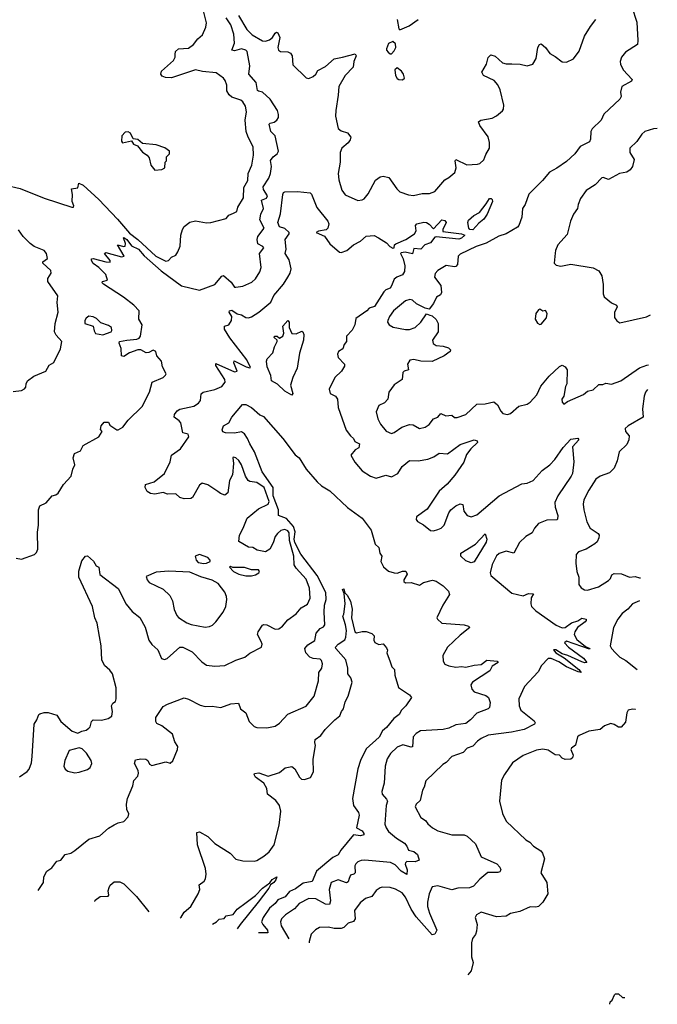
# Model space of a CAD drawing. Extents: x 1552033 to 1694788, y 811965 to 917215.
# Tile 458 of 632: x 1687141 to 1691693, y 824496 to 831523. Entities that reach past the tile are written whole.
import ezdxf

# ---------------------------------------------------------------- set-up
doc = ezdxf.new("R2010")
doc.units = 0

msp = doc.modelspace()

# ---------------------------------------------------------------- linework, layer by layer
at = {"layer": '0CON20XD'}
for points in [[(1687042.5, 830342.5), (1687145, 830318.8), (1687315, 830250.1), (1687513.3, 830185), (1687524, 830186), (1687526.9, 830195), (1687516.2, 830225), (1687518.2, 830275), (1687510, 830315), (1687555, 830323.3), (1687564.3, 830355.7), (1687595, 830340.7), (1687705, 830240), (1687839.6, 830099.6), (1687925, 829998.3), (1687984.7, 829954.7), (1688112.5, 829835), (1688185, 829799.6), (1688203.8, 829805), (1688225, 829827.5), (1688255, 829842.9), (1688270.5, 829865), (1688285.8, 829905.8), (1688290.8, 829985), (1688302.2, 830025), (1688315, 830045.7), (1688355, 830078.9), (1688395, 830088.5), (1688475, 830074.2), (1688505, 830076), (1688615, 830103.8), (1688635, 830127.5), (1688668.3, 830141.7), (1688690, 830155), (1688699.2, 830185), (1688738, 830252), (1688740, 830325), (1688768.9, 830375), (1688771.1, 830425), (1688797.5, 830485), (1688810.5, 830555), (1688808.5, 830615), (1688771.4, 830685), (1688758, 830725), (1688751.2, 830805), (1688760, 830865), (1688752.5, 830905), (1688735, 830936.7), (1688718.8, 830948.8), (1688655, 830970.8), (1688635.5, 830985.5), (1688618.6, 831015), (1688618.6, 831055), (1688608.3, 831088.3), (1688595.6, 831105.6), (1688543.5, 831143.5), (1688445, 831152), (1688395, 831164.7), (1688225, 831108.9), (1688181.1, 831111.1), (1688159.2, 831119.2), (1688148.8, 831135), (1688154, 831155), (1688239.5, 831230.5), (1688250.6, 831255), (1688251.9, 831275), (1688253.5, 831296.5), (1688275, 831314.3), (1688345, 831320), (1688381.2, 831345), (1688413.7, 831386.3), (1688445.5, 831414.5), (1688470.9, 831469.1), (1688475, 831500), (1688443.1, 831625)], [(1691510.8, 831615), (1691546.4, 831505), (1691554.4, 831375), (1691551.2, 831345), (1691465, 831290.6), (1691438.1, 831255), (1691427.1, 831225), (1691430, 831205), (1691448.6, 831165), (1691513.3, 831095), (1691510, 831085), (1691440, 831045), (1691430, 831005), (1691436.2, 830975), (1691426, 830955), (1691311.6, 830848.4), (1691291.4, 830805), (1691228.1, 830745), (1691217.8, 830725), (1691215, 830670), (1691207.8, 830652.2), (1691141.5, 830618.5), (1691104.3, 830565), (1691045, 830511.9), (1690975, 830462.5), (1690923.1, 830435), (1690874.5, 830375.5), (1690775, 830278.8), (1690749.5, 830205), (1690730.9, 830175), (1690726.4, 830113.6), (1690705.4, 830054.6), (1690695, 830041.4), (1690615, 829994.4), (1690562.4, 829977.6), (1690471.7, 829928.3), (1690398.8, 829905), (1690285, 829849.4), (1690271.9, 829835), (1690267.5, 829775), (1690255, 829761.2), (1690245, 829758), (1690185, 829768.1), (1690125, 829732.5), (1690107.6, 829712.4), (1690101.9, 829685), (1690148.5, 829625), (1690152.5, 829575), (1690145, 829558.8), (1690117.7, 829542.3), (1690095, 829497.5), (1690065, 829457.5), (1690035, 829463.3), (1689975, 829496), (1689945, 829522), (1689925.8, 829525.8), (1689895, 829515.8), (1689809.4, 829445), (1689780.6, 829405), (1689769.2, 829375), (1689768, 829365), (1689778.8, 829345), (1689807.3, 829327.3), (1689895, 829312.5), (1689925, 829312.9), (1689963.2, 829326.8), (1690006, 829365), (1690045, 829422.5), (1690070, 829415), (1690085, 829410), (1690113.9, 829383.9), (1690128.8, 829355), (1690128.8, 829295), (1690088.8, 829235), (1690091.7, 829211.7), (1690115, 829198), (1690165, 829193.8), (1690201.7, 829181.7), (1690215.9, 829165.9), (1690213.3, 829155), (1690171.2, 829125), (1690085, 829084.3), (1690005, 829086), (1689955, 829098.8), (1689926.2, 829093.8), (1689909.4, 829065), (1689916.2, 829023.8), (1689885.6, 829014.4), (1689875.8, 829005), (1689870.8, 828955), (1689813.4, 828916.6), (1689775.6, 828865), (1689768.2, 828815), (1689745, 828789.1), (1689705, 828768.6), (1689687.1, 828725), (1689697.1, 828675), (1689715.8, 828635), (1689756.6, 828586.6), (1689795, 828569.2), (1689815, 828575.7), (1689870, 828615), (1689925, 828634.8), (1689950.6, 828630.6), (1689995, 828606.4), (1690035, 828615.5), (1690065, 828633.5), (1690095, 828674), (1690125, 828685.4), (1690147.3, 828712.7), (1690184.4, 828695.6), (1690225, 828700), (1690245, 828684.2), (1690265, 828683.5), (1690325, 828705.8), (1690405, 828778.9), (1690465, 828781.9), (1690525, 828795.6), (1690552.5, 828775), (1690575, 828730), (1690591.2, 828711.2), (1690623.9, 828706.1), (1690645, 828712), (1690705, 828763.8), (1690765, 828780), (1690785, 828794), (1690833.4, 828846.6), (1690862.1, 828907.9), (1690921.4, 828978.6), (1690995, 829048.8), (1691015, 829056.7), (1691036.4, 829046.4), (1691050, 829025), (1691047.5, 828925), (1691038.8, 828905), (1691026.7, 828835), (1691012.5, 828815), (1691013, 828793), (1691025, 828780), (1691052, 828798), (1691165, 828847.8), (1691195, 828871.4), (1691235, 828881.9), (1691275, 828920.4), (1691305, 828918.9), (1691325, 828928.6), (1691365, 828920.8), (1691433.6, 828946.4), (1691565, 829039.2), (1691618.3, 829058.3), (1691630, 829058.6)], [(1688836.3, 829953.7), (1688840.5, 829975), (1688887.3, 830035), (1688855.5, 830095), (1688863.5, 830135), (1688881.6, 830175), (1688867.9, 830235), (1688902, 830248), (1688910.9, 830265), (1688881.6, 830311.6), (1688879, 830331), (1688918.6, 830391.4), (1688931, 830425), (1688937.8, 830475), (1688931.7, 830518.3), (1688951.2, 830545), (1688979.2, 830565), (1688988.4, 830585), (1688965.4, 830695), (1688933.3, 830725), (1688922.9, 830777.1), (1688928.6, 830785), (1688958.5, 830791.5), (1688977.6, 830805), (1688987.6, 830825), (1688989.1, 830845), (1688980.8, 830875), (1688929.2, 830955), (1688875, 831005.4), (1688845, 831011.8), (1688838.5, 831018.5), (1688830, 831075), (1688776.9, 831135), (1688784.3, 831194.3), (1688764.5, 831295), (1688755, 831306.1), (1688724.1, 831314.1), (1688675, 831301.4), (1688654.7, 831304.7), (1688675.6, 831354.4), (1688669.5, 831419.5), (1688648.1, 831485), (1688615.5, 831535.5)], [(1688702.4, 831552.4), (1688761.7, 831451.7), (1688801.8, 831415), (1688875, 831372.5), (1688895, 831368.5), (1688925, 831378.2), (1688945.7, 831395), (1688965, 831426), (1688975, 831434), (1688985, 831430), (1688998.6, 831395), (1688984.5, 831325), (1688987.5, 831305), (1689002.5, 831295), (1689055, 831294.4), (1689073.8, 831283.8), (1689085.4, 831265), (1689091.3, 831201.3), (1689185, 831108.6), (1689205, 831103.1), (1689235, 831116.7), (1689255, 831134.3), (1689268.8, 831161.2), (1689325, 831189.3), (1689385, 831242.9), (1689445.5, 831254.5), (1689535, 831280), (1689542.5, 831265), (1689526.7, 831225), (1689520.8, 831185), (1689465.4, 831124.6), (1689418.6, 831045), (1689415.6, 830985), (1689396.9, 830875), (1689395.7, 830835), (1689415, 830746.7), (1689435, 830730.8), (1689481.2, 830715), (1689506.2, 830685), (1689501.2, 830665), (1689486, 830645), (1689440, 830605), (1689428.6, 830575), (1689427.8, 830505), (1689415.6, 830425), (1689420.3, 830380.3), (1689440, 830305), (1689465, 830273.3), (1689555, 830233.3), (1689585, 830236), (1689601.2, 830245), (1689629.8, 830280.2), (1689681.4, 830378.6), (1689715, 830402.5), (1689735, 830405.8), (1689775.6, 830395.6), (1689833.1, 830315), (1689855, 830294.3), (1689917.7, 830272.3), (1689951.7, 830268.3), (1690015, 830281.5), (1690067.3, 830282.7), (1690105, 830297.1), (1690175, 830380), (1690205, 830396.2), (1690246.6, 830433.4), (1690258.1, 830465), (1690249.2, 830515), (1690254.3, 830525.7), (1690333.3, 830486.7), (1690409.3, 830490.7), (1690425, 830496.7), (1690455, 830523.8), (1690468.5, 830561.5), (1690495.6, 830605), (1690494.2, 830645.8), (1690485, 830686.7), (1690425, 830766.7), (1690416.7, 830795), (1690434.3, 830805.7), (1690515, 830820.8), (1690545, 830836), (1690588.7, 830871.3), (1690595.6, 830885), (1690597, 830913), (1690571.3, 831021.3), (1690555, 831058.8), (1690528.9, 831088.9), (1690453.3, 831125), (1690440.7, 831149.3), (1690473.8, 831205), (1690485, 831252.5), (1690505, 831272.5), (1690535, 831263.3), (1690586.7, 831215), (1690615, 831206.9), (1690655, 831206.9), (1690715, 831205.6), (1690765, 831192.9), (1690804.3, 831205.7), (1690828.1, 831245), (1690839.2, 831325), (1690851.2, 831345), (1690865, 831351.2), (1690894, 831325), (1690925, 831281.2), (1690965, 831260), (1691015, 831221.2), (1691045, 831218.8), (1691095, 831244), (1691135, 831298.8), (1691172.5, 831405), (1691215, 831473.3), (1691255, 831523.3)], [(1689836, 831525), (1689848.3, 831458.3), (1689855, 831450), (1689921.2, 831478.8), (1689985, 831523.8)], [(1689795, 831280), (1689815, 831300), (1689826.7, 831325), (1689825, 831350), (1689805, 831367.5), (1689775, 831352.5), (1689760, 831315), (1689760, 831305), (1689770.7, 831290.7), (1689785, 831280), (1689795, 831280)], [(1689875, 831092.5), (1689887.5, 831105), (1689880, 831135), (1689867.5, 831155), (1689835, 831180), (1689820, 831165), (1689823.3, 831125), (1689835, 831103.3), (1689847.5, 831095), (1689875, 831092.5)], [(1688105, 830450), (1688155, 830452.5), (1688177.5, 830465), (1688180, 830505), (1688190, 830515), (1688190, 830545), (1688210, 830565), (1688210, 830585), (1688177.7, 830607.7), (1688115, 830630), (1688018.3, 830638.3), (1687985, 830667.5), (1687951.7, 830671.7), (1687933, 830713), (1687915, 830722.5), (1687895, 830720), (1687870, 830695), (1687867.5, 830655), (1687873.8, 830643.8), (1687938.3, 830658.3), (1687953.6, 830633.6), (1687982.5, 830622.5), (1688017, 830577), (1688050, 830555), (1688066.1, 830536.1), (1688077.5, 830485), (1688105, 830450)], [(1691693.1, 830745.3), (1691665, 830743.8), (1691605, 830723.8), (1691583, 830707), (1691546.8, 830653.2), (1691496.7, 830605), (1691496.2, 830575), (1691526.7, 830525), (1691516, 830475), (1691499.7, 830450.3), (1691475.6, 830434.4), (1691423.3, 830425), (1691345, 830382.5), (1691306.8, 830396.8), (1691297.5, 830395), (1691248.8, 830345), (1691185, 830303.3), (1691145, 830246.7), (1691127.1, 830205), (1691122.5, 830175), (1691094.5, 830135.5), (1691072.5, 830085), (1691049.1, 829990.9), (1690983.4, 829916.6), (1690965.8, 829875), (1690964.1, 829855.9), (1690956.7, 829785), (1690970, 829770), (1691004.2, 829764.2), (1691075, 829777.1), (1691235, 829752), (1691275, 829730), (1691296, 829695), (1691306.1, 829633.9), (1691306.4, 829566.4), (1691313.8, 829545), (1691365, 829502.5), (1691402.5, 829485), (1691406.4, 829473.6), (1691387, 829433), (1691387, 829397), (1691405, 829372.5), (1691425, 829360), (1691615, 829403.3), (1691643.4, 829416.6)], [(1687140.3, 826119.7), (1687195, 826156.2), (1687209.2, 826175), (1687225, 826220), (1687230.8, 826265), (1687243.3, 826495), (1687262.5, 826525), (1687276.4, 826563.6), (1687285, 826570), (1687315, 826578.8), (1687345, 826577.5), (1687405, 826560), (1687435, 826513.3), (1687515, 826446.2), (1687555, 826430), (1687584.2, 826445.8), (1687615, 826452), (1687634.3, 826465.7), (1687643.8, 826475), (1687653.8, 826515), (1687665, 826526.2), (1687725, 826522.9), (1687773.2, 826536.8), (1687798.6, 826551.4), (1687804.3, 826585), (1687796.2, 826625), (1687806.1, 826643.9), (1687825, 826656.2), (1687830.8, 826675), (1687829.2, 826755), (1687803.9, 826855), (1687785, 826881.5), (1687745.6, 826915), (1687726.7, 826955), (1687721.8, 827055), (1687711.8, 827121.8), (1687694.6, 827215), (1687677.3, 827255), (1687661.2, 827335), (1687564.2, 827545), (1687562.3, 827587.7), (1687585, 827660), (1687610, 827695), (1687625, 827697.5), (1687668.8, 827658.8), (1687686.1, 827626.1), (1687706.2, 827615), (1687713.2, 827563.2), (1687845, 827462.9), (1687900.8, 827350.8), (1687945, 827298.5), (1687997.6, 827257.6), (1688037.7, 827187.7), (1688063.9, 827093.9), (1688083.7, 827063.7), (1688126.6, 827026.6), (1688154.4, 826964.4), (1688175, 826957.5), (1688193.3, 826965), (1688285, 827045.4), (1688305.3, 827045.3), (1688371.5, 827011.5), (1688440.2, 826940.2), (1688475, 826915.8), (1688535, 826910), (1688606, 826914), (1688685, 826952.5), (1688747.5, 826972.5), (1688785, 827001.2), (1688867.5, 827045), (1688871.2, 827065), (1688866, 827085), (1688838.8, 827135), (1688844.2, 827155), (1688875, 827201.2), (1688885, 827206.2), (1688905, 827204.2), (1688964.2, 827174.2), (1688992, 827175), (1689018, 827195), (1689055, 827239.2), (1689115, 827282.9), (1689149.4, 827325), (1689195, 827350.6), (1689215.4, 827395.4), (1689208.9, 827465), (1689185, 827530.8), (1689115, 827608.5), (1689101.5, 827631.5), (1689097.8, 827695), (1689066.7, 827806.7), (1689065, 827860.6), (1689055, 827875.3), (1689035, 827885.3), (1689005, 827876.4), (1688980.9, 827855), (1688965, 827834.5), (1688951, 827789), (1688926.2, 827745), (1688895, 827725.6), (1688836.4, 827736.4), (1688805, 827755.6), (1688775, 827758.8), (1688705, 827800), (1688710, 827845), (1688737.5, 827895), (1688765, 827965.6), (1688845, 828032.2), (1688914.6, 828065), (1688923, 828085), (1688887, 828185), (1688835, 828220.9), (1688785, 828227.5), (1688771.4, 828235), (1688753.5, 828265), (1688723.3, 828345), (1688705, 828377.5), (1688685, 828395.7), (1688665, 828400), (1688663.3, 828395), (1688667.8, 828355), (1688661.1, 828275), (1688639.5, 828235), (1688628, 828145), (1688605, 828130), (1688575, 828140.8), (1688555.4, 828155.4), (1688485, 828203.1), (1688443.9, 828216.1), (1688425, 828200), (1688375, 828112.5), (1688363.6, 828106.4), (1688315, 828103.8), (1688285, 828112), (1688255, 828138.8), (1688195, 828136.7), (1688165, 828147.5), (1688105, 828137.3), (1688075, 828141.1), (1688050, 828155), (1688037.5, 828185), (1688038.8, 828205), (1688101.4, 828225), (1688174.3, 828285), (1688215, 828366.2), (1688224.3, 828415.7), (1688288.7, 828461.3), (1688349.1, 828545), (1688344.2, 828565), (1688305, 828574.2), (1688291.8, 828645), (1688280, 828660), (1688243.3, 828685), (1688245, 828706.2), (1688265, 828731.2), (1688285, 828743.8), (1688385, 828764.6), (1688416.9, 828785), (1688431.5, 828805), (1688437.2, 828852.8), (1688450, 828865), (1688535, 828882.5), (1688585, 828905.8), (1688606.9, 828935), (1688604.4, 828955), (1688542, 829055), (1688540.7, 829069.3), (1688675, 829010), (1688692.5, 829015), (1688668.8, 829075), (1688671.2, 829088.8), (1688757.5, 829045), (1688785, 829037.5), (1688788.3, 829041.7), (1688763.3, 829095), (1688641.2, 829251.2), (1688602.5, 829315), (1688602.9, 829335), (1688635, 829345.6), (1688654.2, 829375), (1688655.6, 829405), (1688636, 829435), (1688638, 829445), (1688655, 829448.9), (1688694.2, 829424.2), (1688725, 829417.1), (1688755, 829398.2), (1688775, 829395.4), (1688795, 829401.5), (1688849.1, 829435), (1688935, 829507.1), (1688955.7, 829555), (1689025.1, 829634.9), (1689054.4, 829685.6), (1689072.4, 829715), (1689078.9, 829745), (1689065, 829808.2), (1689036.8, 829855), (1689043.2, 829885), (1689036.2, 829955), (1689064.6, 829995), (1689065.8, 830005), (1689035, 830033.7), (1688995, 830045.2), (1688984.7, 830075.3), (1689002.4, 830137.6), (1689019.2, 830275), (1689025, 830288.8), (1689035, 830293.3), (1689125, 830296.7), (1689215, 830286.7), (1689225, 830277.5), (1689263.1, 830183.1), (1689340, 830085), (1689349, 830065), (1689340.1, 830035), (1689328, 830022), (1689275.4, 830014.6), (1689258, 830005), (1689317.6, 829977.6), (1689355, 829922.5), (1689425, 829863.8), (1689435, 829861.2), (1689477.5, 829875), (1689524.2, 829915.8), (1689575, 829941.2), (1689615, 829978.6), (1689672.7, 829982.7), (1689703.3, 829965), (1689760.3, 829930.3), (1689782.5, 829905), (1689805, 829893.1), (1689815, 829894.3), (1689817.5, 829915), (1689826, 829924), (1689898.6, 829955), (1689959.4, 829995), (1689970.6, 830015), (1689967.1, 830055), (1689975.8, 830065), (1690026.8, 830076.8), (1690045, 830074.4), (1690065, 830063.5), (1690095, 830031.1), (1690155, 830094), (1690175, 830090), (1690185.8, 830075), (1690160.9, 830025), (1690161.2, 830011.2), (1690295, 829994.6), (1690318.5, 829985), (1690295, 829963.3), (1690275, 829956.4), (1690115, 829974.2), (1690105, 829970), (1690075, 829930.8), (1690034.4, 829915.6), (1690005, 829886.2), (1689955, 829890), (1689945, 829852.5), (1689893.9, 829863.9), (1689865, 829858.6), (1689860, 829855), (1689878.8, 829815), (1689890.8, 829765), (1689888.1, 829725), (1689875, 829700.8), (1689834, 829686), (1689815, 829670.6), (1689796.3, 829623.7), (1689785, 829605.6), (1689755, 829595.5), (1689739.7, 829580.3), (1689675, 829477.1), (1689636, 829465), (1689618.1, 829445), (1689540.6, 829389.4), (1689532.8, 829345), (1689515, 829307.8), (1689474.7, 829265.3), (1689474.6, 829225), (1689457.7, 829205), (1689446.9, 829175), (1689418.1, 829155), (1689408.9, 829135), (1689415, 829112.5), (1689459.2, 829065), (1689458.8, 829051.2), (1689438.8, 829015), (1689391.2, 828968.8), (1689350, 828885), (1689356.7, 828855), (1689395, 828836.7), (1689410, 828815), (1689414.2, 828755), (1689472.7, 828592.7), (1689501.8, 828551.8), (1689523.8, 828533.8), (1689532.7, 828512.7), (1689566.1, 828496.1), (1689562.5, 828467.5), (1689535, 828452.5), (1689505.6, 828415), (1689534.6, 828365), (1689586.1, 828303.9), (1689644.3, 828265), (1689685, 828250.8), (1689755, 828271.5), (1689795, 828260), (1689840, 828285), (1689872.2, 828335), (1689923.4, 828376.6), (1689985, 828374.2), (1690055, 828386.7), (1690097.3, 828402.7), (1690135, 828429.2), (1690195, 828424.5), (1690285, 828491.5), (1690385, 828524.3), (1690406.3, 828516.3), (1690408.6, 828505), (1690360.9, 828459.1), (1690330.9, 828419.1), (1690310.9, 828365), (1690248.7, 828271.3), (1690192.6, 828207.4), (1690135, 828157.1), (1690050.3, 828029.7), (1689975, 827975.8), (1689971.8, 827955), (1689982.2, 827942.2), (1690025, 827917.1), (1690075, 827876.2), (1690095, 827873.8), (1690126.5, 827883.5), (1690150, 827895), (1690170.5, 827915), (1690205, 828003.3), (1690220, 828025), (1690255, 828054), (1690285, 828068), (1690303.6, 828063.6), (1690310.8, 828015), (1690335, 827984.2), (1690365, 827975.8), (1690405, 827990), (1690564.7, 828125.3), (1690725, 828210), (1690765, 828214.6), (1690806.1, 828233.9), (1690872.2, 828305), (1690924.7, 828345.3), (1690962.2, 828385), (1691020.6, 828469.4), (1691075, 828530), (1691125.4, 828535.4), (1691132.9, 828525), (1691088.6, 828475), (1691098, 828368), (1691086.5, 828285), (1691077.8, 828265), (1690983.5, 828125), (1690962.2, 828077.8), (1690963.3, 828045), (1690982.9, 827985), (1690980.8, 827959.2), (1690975, 827954.4), (1690905, 827951.5), (1690843.9, 827926.1), (1690816.4, 827893.6), (1690799, 827861), (1690754.2, 827835), (1690708.3, 827791.7), (1690668, 827715), (1690615, 827730.5), (1690565, 827713.9), (1690544.2, 827695.8), (1690514.1, 827635), (1690499.6, 827575), (1690503.5, 827555), (1690655, 827430), (1690735, 827411.6), (1690773.2, 827426.8), (1690810, 827425), (1690793.2, 827396.8), (1690790, 827355), (1690795.5, 827335), (1690824.8, 827304.8)], [(1690375, 830022.3), (1690355, 830024.3), (1690348.6, 830035), (1690340, 830075), (1690345, 830092.5), (1690384.2, 830125.8), (1690424.2, 830145.8), (1690472.3, 830207.7), (1690495, 830247.5), (1690507, 830247), (1690515, 830240), (1690516.2, 830225), (1690479.2, 830135), (1690455, 830099.4), (1690418.9, 830071.1), (1690375, 830022.3)], [(1687095, 828868.8), (1687155, 828877.5), (1687175, 828887.5), (1687185, 828900), (1687186.7, 828925), (1687197.5, 828945), (1687242.3, 828977.7), (1687327.5, 829015), (1687352.3, 829057.7), (1687384.1, 829075.9), (1687432, 829175), (1687441.2, 829225), (1687400.4, 829270.4), (1687389.4, 829295), (1687394.5, 829354.5), (1687416.4, 829435), (1687407.5, 829505), (1687413, 829553), (1687342.5, 829655), (1687342.9, 829675), (1687365, 829714), (1687362.9, 829732.9), (1687305.8, 829785), (1687306.2, 829795), (1687340.5, 829819.5), (1687332, 829855), (1687316.2, 829875), (1687245, 829904.5), (1687215, 829924.5), (1687165.6, 829975), (1687133.6, 830023.6)], [(1687115, 827680), (1687155, 827673.3), (1687247.5, 827705), (1687260.7, 827719.3), (1687270, 827745), (1687268, 827865), (1687275.8, 827915), (1687274.2, 827954.2), (1687276, 828025), (1687285, 828052.5), (1687330, 828075), (1687373.3, 828125), (1687398, 828132), (1687415, 828144.2), (1687452.9, 828205), (1687509.2, 828265), (1687520, 828315), (1687534, 828345), (1687521.9, 828395), (1687533, 828427), (1687573.9, 828446.1), (1687595, 828483.3), (1687705.8, 828545), (1687730, 828585), (1687718.3, 828598.3), (1687722.5, 828625), (1687745, 828650), (1687775, 828650), (1687785, 828630), (1687835, 828596.2), (1687845, 828596.2), (1687876.7, 828615), (1687916.2, 828665), (1688015, 828762), (1688068.6, 828865), (1688087.5, 828935), (1688165, 828970), (1688182.5, 828985), (1688186.7, 828995), (1688160, 829045), (1688153.3, 829085), (1688120, 829125), (1688113.3, 829155), (1688095, 829163.8), (1688062.7, 829147.3), (1688045, 829145.6), (1688006.6, 829166.6), (1687985, 829165.6), (1687924, 829146), (1687885, 829120), (1687868.6, 829125), (1687866.2, 829176.2), (1687851.1, 829215), (1687854.3, 829225), (1687905, 829236.3), (1687978.2, 829241.8), (1687995, 829250.6), (1688003.8, 829265), (1688016.2, 829345), (1687991.8, 829385), (1687994.6, 829445), (1687954.7, 829485), (1687882.3, 829542.3), (1687738.6, 829635), (1687729.2, 829645), (1687732.5, 829655), (1687768.8, 829665), (1687757.1, 829705), (1687705.3, 829755.3), (1687665, 829782.9), (1687654.2, 829805), (1687654.1, 829815.9), (1687665, 829817.5), (1687755, 829793.8), (1687786.7, 829793.3), (1687786.2, 829805), (1687747.5, 829855), (1687755, 829862.5), (1687868.8, 829831.2), (1687886.2, 829836.2), (1687840, 829915), (1687883.9, 829903.9), (1687893, 829907), (1687896.2, 829925), (1687881.2, 829965), (1687885, 829968), (1687905, 829954.3), (1687939.2, 829909.2), (1687988.1, 829885), (1688028.7, 829838.7), (1688150.1, 829730.1), (1688295, 829623.7), (1688425, 829593.1), (1688535, 829632), (1688585, 829693.3), (1688595, 829696.2), (1688650, 829650), (1688675, 829614), (1688685, 829613.8), (1688735, 829620.8), (1688799.4, 829650.6), (1688825.5, 829674.5), (1688855.6, 829724.4), (1688864, 829755), (1688852.5, 829855), (1688883.1, 829895), (1688877.1, 829905), (1688842.1, 829922.1), (1688836.3, 829953.7)], [(1690855, 829347.5), (1690865, 829350), (1690902.5, 829395), (1690907.5, 829425), (1690895, 829447.5), (1690875, 829442.5), (1690855, 829457.5), (1690845, 829452.5), (1690826.7, 829425), (1690820, 829385), (1690837, 829357), (1690855, 829347.5)], [(1687735, 829274.9), (1687794.3, 829295), (1687799.9, 829305), (1687795.4, 829325.4), (1687775, 829339.5), (1687719.1, 829359.1), (1687689.2, 829389.2), (1687665, 829402.5), (1687635, 829406.1), (1687616.2, 829393.8), (1687605.1, 829375), (1687605, 829353.9), (1687666.4, 829336.4), (1687671.6, 829301.6), (1687683.3, 829283.3), (1687735, 829274.9)], [(1689085, 828842.5), (1689035, 828870.9), (1688981.3, 828921.3), (1688939.6, 828945), (1688933.5, 828983.5), (1688907.3, 829045), (1688902.1, 829085), (1688906.6, 829103.4), (1688949.2, 829145), (1688961.2, 829188.8), (1688980, 829225), (1688980, 829235), (1688957.5, 829255), (1688960, 829265), (1688980, 829265), (1688995, 829250), (1689020, 829265), (1689026.9, 829285), (1689019.2, 829335), (1689055, 829376.2), (1689064.2, 829364.2), (1689065.8, 829325), (1689085, 829283.3), (1689115, 829280), (1689155, 829300), (1689162.5, 829295), (1689168.8, 829275), (1689166.7, 829235), (1689138, 829142), (1689122.9, 829035), (1689091.2, 828968.8), (1689073.6, 828915), (1689090, 828855), (1689085, 828842.5)], [(1691623.5, 828883), (1691609.2, 828865), (1691600, 828835), (1691588, 828745), (1691592.5, 828685), (1691485, 828624), (1691464.2, 828605), (1691466.2, 828585), (1691492.4, 828552.4), (1691489.6, 828525), (1691475, 828490), (1691420.3, 828439.7), (1691406.9, 828375), (1691385, 828321.2), (1691352, 828288), (1691285.5, 828264.5), (1691255, 828242.9), (1691203.3, 828165), (1691169.4, 828095), (1691164.4, 828065), (1691168.1, 828025), (1691190.2, 827940.2), (1691214.7, 827894.7), (1691271.2, 827855), (1691277.1, 827845), (1691275.4, 827825), (1691263.7, 827796.3), (1691247.9, 827782.1), (1691185, 827743.1), (1691130, 827725), (1691113.3, 827705), (1691111.2, 827645), (1691119.2, 827585), (1691132.5, 827545), (1691131.7, 827491.7), (1691148.3, 827468.3), (1691173.6, 827453.6), (1691195, 827451.9), (1691273.6, 827476.4), (1691345, 827520), (1691359.4, 827535), (1691368.9, 827561.1), (1691385, 827570), (1691438.3, 827568.3), (1691494.4, 827544.4), (1691535, 827550), (1691565, 827540.6), (1691573.2, 827539.8)], [(1687273.4, 825308.6), (1687310, 825365), (1687313.3, 825405), (1687335, 825446), (1687370, 825470), (1687405, 825518), (1687435, 825524), (1687465.4, 825564.6), (1687505.4, 825574.6), (1687535.6, 825594.4), (1687635, 825673.3), (1687712.4, 825697.6), (1687775, 825752), (1687815, 825776), (1687845, 825791.2), (1687885, 825800), (1687916.1, 825833.9), (1687920, 825855), (1687906.7, 825885), (1687904.4, 825925), (1687910, 825965), (1687948.8, 826055), (1687955.7, 826094.3), (1687984.2, 826125), (1687989.4, 826145), (1687987.5, 826165), (1687960.8, 826215), (1687968.8, 826241.2), (1688005, 826247.1), (1688042.5, 826245), (1688056.2, 826235), (1688068.8, 826208.8), (1688085, 826200), (1688185, 826227.5), (1688215, 826217.5), (1688235, 826232.5), (1688266.7, 826315), (1688268.8, 826335), (1688249.1, 826369.1), (1688231.4, 826425), (1688155, 826482.5), (1688120.9, 826500.9), (1688112.7, 826515), (1688113.9, 826543.9), (1688165, 826621.1), (1688195, 826638.5), (1688315, 826682), (1688345, 826674), (1688430.3, 826630.3), (1688465, 826621.4), (1688515, 826622.5), (1688576.8, 826613.2), (1688648.8, 826641.2), (1688703.9, 826643.9), (1688718, 826605), (1688756.4, 826576.4), (1688780, 826515), (1688815, 826478.6), (1688835, 826471.4), (1688905, 826469.4), (1688965, 826481.9), (1688996.7, 826503.3), (1689054.6, 826565.4), (1689185, 826623.1), (1689242.7, 826695), (1689274.4, 826805.6), (1689277.1, 826862.9), (1689298.8, 826895), (1689302.5, 826925), (1689295, 826950), (1689285, 826959.4), (1689235, 826963.1), (1689213.4, 826973.4), (1689183.6, 827003.6), (1689175.8, 827035), (1689198.8, 827061.2), (1689247.6, 827092.4), (1689258.5, 827145), (1689285, 827177.9), (1689310.2, 827189.8), (1689320.4, 827205), (1689313.6, 827295), (1689318.2, 827345), (1689330.1, 827385), (1689326.2, 827435), (1689265, 827556.7), (1689148.2, 827708.2), (1689105, 827792.6), (1689101, 827815), (1689107.1, 827867.1), (1689096.1, 827906.1), (1689045, 827961.9), (1688988.1, 827985), (1688989.4, 828025), (1688950.1, 828125), (1688949.7, 828185), (1688872, 828295), (1688818.4, 828438.4), (1688783.1, 828495), (1688767.6, 828535), (1688746.4, 828566.4), (1688725, 828580.7), (1688675, 828571.2), (1688610, 828575), (1688591.2, 828581.2), (1688586, 828595), (1688596.6, 828623.4), (1688635, 828646.7), (1688656.2, 828685), (1688732.7, 828777.3), (1688755, 828776.4), (1688795, 828755.7), (1688855, 828702.4), (1688880.9, 828690.9), (1689019.3, 828535), (1689107.1, 828417.1), (1689135.8, 828395), (1689186.7, 828315), (1689265, 828224.4), (1689296.6, 828196.6), (1689355, 828161.5), (1689481.5, 828041.5), (1689585, 827966.3), (1689649.7, 827879.7), (1689679.7, 827779.7), (1689705.4, 827755), (1689712.5, 827715), (1689725.5, 827695), (1689720.4, 827655), (1689738.6, 827618.6), (1689775, 827587.5), (1689815.5, 827575.5), (1689835, 827573.5), (1689875, 827587.7), (1689896.6, 827586.6), (1689907.5, 827565), (1689884.3, 827525), (1689884.4, 827514.4), (1689895, 827504.2), (1689935, 827505.5), (1689995, 827487.1), (1690025, 827506.9), (1690087.1, 827522.9), (1690115, 827514.8), (1690165, 827481.6), (1690202.8, 827445), (1690209.8, 827420.2), (1690160.8, 827345), (1690119.2, 827255), (1690124, 827245), (1690155, 827215.8), (1690315, 827204.2), (1690345.6, 827195.6), (1690353.8, 827185), (1690285, 827131.1), (1690195.5, 827044.5), (1690161.2, 826985), (1690164, 826945), (1690175, 826924), (1690205, 826910.5), (1690255, 826902.5), (1690295, 826907.1), (1690325, 826902.3), (1690385, 826917.3), (1690435, 826921.2), (1690475, 826951.1), (1690550, 826945), (1690558, 826935), (1690515, 826909.2), (1690497.5, 826875), (1690374.8, 826795.2), (1690362.7, 826775), (1690369.2, 826745), (1690385, 826726.9), (1690469.1, 826699.1), (1690488.6, 826685), (1690500.5, 826650.5), (1690495.7, 826614.3), (1690485, 826604.5), (1690405, 826574), (1690359.2, 826525), (1690325, 826499.4), (1690255, 826490.6), (1690205, 826467.8), (1690165, 826458.2), (1690002.9, 826447.1), (1689971.5, 826428.5), (1689950.5, 826405), (1689945, 826334.4), (1689935, 826331.1), (1689876.9, 826346.9), (1689835, 826330.4), (1689787.1, 826285), (1689765, 826247.5), (1689749.6, 826195), (1689742.2, 826075), (1689725.7, 826015), (1689728, 825995), (1689760.6, 825960.6), (1689766.9, 825945), (1689756.7, 825915), (1689748.7, 825781.3), (1689756.9, 825755), (1689775, 825728.8), (1689831, 825681), (1689887.1, 825645), (1689904.3, 825625), (1689916.1, 825596.1), (1689955, 825587.5), (1689980, 825565), (1689993.3, 825525), (1689965, 825511.9), (1689906, 825514), (1689895, 825506.7), (1689892.5, 825495), (1689907.5, 825455), (1689905, 825423.3), (1689865, 825445.7), (1689822.4, 825492.4), (1689788.3, 825508.3), (1689605, 825524.5), (1689578.3, 825521.7), (1689555, 825512.5), (1689541.1, 825498.9), (1689534.5, 825485), (1689536, 825434), (1689526.2, 825423.8), (1689502.6, 825417.4), (1689493.4, 825393.4), (1689485, 825369.2), (1689475, 825362.7), (1689415, 825383.6), (1689364.4, 825365), (1689350.6, 825315), (1689358.8, 825235), (1689352.2, 825207.8), (1689325, 825209.7), (1689255, 825247.8), (1689205, 825250.7), (1689135.2, 825214.8), (1689102.4, 825177.6), (1689039.4, 825135), (1689009.4, 825105), (1689002.5, 825085), (1689007.9, 825055), (1689062.6, 824963.4)], [(1690364.5, 827645.5), (1690325, 827660.8), (1690291.2, 827695), (1690290.6, 827715), (1690395, 827780.8), (1690465, 827852.5), (1690476.6, 827816.6), (1690471.1, 827795), (1690385, 827654.4), (1690364.5, 827645.5)], [(1688455, 827641.2), (1688475, 827643.3), (1688500, 827655), (1688500, 827665), (1688483.3, 827685), (1688425, 827706), (1688393.3, 827695), (1688400, 827665), (1688415, 827650), (1688455, 827641.2)], [(1688465, 827188.6), (1688495, 827192.5), (1688517.6, 827202.4), (1688540.8, 827225), (1688593.1, 827295), (1688611.9, 827335), (1688619.4, 827385), (1688616.4, 827406.4), (1688605, 827436.2), (1688557.9, 827497.9), (1688515, 827524), (1688435, 827546.7), (1688355, 827580), (1688205, 827587.5), (1688115, 827580), (1688045, 827550), (1688050, 827525), (1688065, 827506.7), (1688165, 827458), (1688213.7, 827413.7), (1688232.2, 827375), (1688242.6, 827312.6), (1688261.7, 827271.7), (1688275.7, 827255.7), (1688335, 827218.1), (1688366.1, 827206.1), (1688465, 827188.6)], [(1688795, 827554), (1688825, 827561.2), (1688847.5, 827575), (1688852.5, 827585), (1688845, 827596), (1688795, 827596.4), (1688745, 827614.3), (1688663.3, 827613.3), (1688645, 827620), (1688640, 827615), (1688666.7, 827585), (1688705, 827566), (1688755, 827554), (1688795, 827554)], [(1688286.3, 825113.1), (1688292.9, 825117.1), (1688315, 825152.5), (1688361.9, 825195), (1688415.4, 825284.6), (1688426.9, 825315), (1688421.7, 825348.3), (1688458, 825375), (1688468.3, 825391.7), (1688472.5, 825425), (1688467.8, 825465), (1688410, 825635), (1688405, 825722.5), (1688425, 825727.5), (1688485, 825694.4), (1688534.7, 825644.7), (1688642.5, 825575), (1688685, 825531.9), (1688735, 825519.2), (1688815, 825518), (1688835, 825522), (1688885, 825552.5), (1688922, 825585), (1688957.5, 825635), (1688993.1, 825775), (1689005.6, 825875), (1688996.4, 825915), (1688969.7, 825949.7), (1688911.2, 825995), (1688906, 826035), (1688883.8, 826075), (1688825, 826116), (1688814, 826135), (1688817.7, 826142.3), (1688847.1, 826147.1), (1688913.8, 826123.8), (1688995, 826150), (1689036.1, 826183.9), (1689085, 826193.3), (1689105, 826176.7), (1689137.7, 826117.7), (1689153, 826103), (1689175, 826100.8), (1689216, 826115), (1689238.1, 826155), (1689235.6, 826245), (1689252.7, 826342.7), (1689247.1, 826365), (1689250, 826385), (1689290, 826415), (1689322.3, 826457.7), (1689391.2, 826525), (1689427.5, 826555), (1689437.5, 826585), (1689453.3, 826605), (1689463.8, 826655), (1689486, 826694), (1689514.2, 826795), (1689505.6, 826825), (1689483.6, 826853.6), (1689482.7, 826895), (1689468.6, 826955), (1689398.2, 827035), (1689395.8, 827045), (1689413.5, 827066.5), (1689462, 827098), (1689469.4, 827115), (1689473, 827163), (1689467.9, 827205), (1689447.5, 827265), (1689455, 827280), (1689464.3, 827355), (1689457.5, 827427.5), (1689445, 827456.7), (1689455, 827461.2), (1689462.5, 827432.5), (1689480, 827415), (1689502.4, 827372.4), (1689513.9, 827315), (1689510, 827255), (1689533.8, 827155), (1689545, 827147.5), (1689585, 827157.5), (1689613.6, 827156.4), (1689655, 827141.2), (1689671.2, 827125), (1689670, 827095), (1689677.3, 827077.3), (1689703.9, 827063.9), (1689735, 827067.5), (1689759.4, 827039.4), (1689766.1, 827023.9), (1689762.5, 827005), (1689785, 826940), (1689798.8, 826905), (1689816.7, 826885), (1689820, 826845), (1689846.4, 826756.4), (1689923.3, 826705), (1689937.5, 826685), (1689898.8, 826625), (1689866.7, 826595), (1689850, 826565), (1689811.2, 826535), (1689759.7, 826470.3), (1689732.1, 826447.9), (1689707.8, 826402.2), (1689615, 826318), (1689573.6, 826235), (1689554, 826176), (1689517.5, 825965), (1689524.5, 825914.5), (1689559.2, 825865), (1689564.2, 825845), (1689546.1, 825756.1), (1689585, 825734.4), (1689598.5, 825715), (1689598.6, 825705), (1689575, 825698.2), (1689524.2, 825705.8), (1689433.3, 825596.7), (1689415, 825563.5), (1689376.7, 825543.3), (1689258.8, 825445), (1689228.1, 825371.9), (1689165, 825359.4), (1689110.7, 825319.3), (1689068.2, 825301.8), (1689037, 825263), (1688985, 825242.3), (1688964.7, 825215), (1688925, 825181.2), (1688878.8, 825115), (1688868.1, 825085), (1688875.8, 825065), (1688910.7, 825025), (1688913.5, 825006.5), (1688844.9, 825005.5)], [(1691567, 827374.7), (1691517, 827353), (1691483.8, 827315), (1691442.2, 827285), (1691411.5, 827245), (1691380.6, 827185), (1691356.7, 827055), (1691366, 827035), (1691394.6, 827005), (1691425, 826973.1), (1691468.6, 826948.6), (1691548.7, 826885.2)], [(1690824.8, 827304.8), (1690970.7, 827200.7), (1691015, 827182.9), (1691035, 827184.4), (1691081.3, 827218.7), (1691126.7, 827233.3), (1691155, 827251.9), (1691184.4, 827245), (1691185.5, 827235), (1691177.9, 827225), (1691122.5, 827185), (1691103.6, 827155), (1691098.5, 827135), (1691119.3, 827099.3), (1691180.5, 827050.5), (1691212.5, 827035), (1691210, 827030), (1691045, 827087.5), (1691030, 827075), (1691060, 827045), (1691165.6, 826965.6), (1691190, 826935), (1691175, 826932), (1691155, 826939.2), (1691055, 826985.7), (1691015, 826996.7), (1690967.5, 827025), (1690952.5, 827025), (1690967.5, 827005), (1691029.2, 826969.2), (1691133.3, 826885), (1691150, 826865), (1691128.8, 826868.8), (1691045.8, 826905), (1690990, 826940), (1690935, 826963.1), (1690913.8, 826965), (1690866.9, 826915), (1690842.4, 826867.6), (1690743.8, 826765), (1690703.8, 826675), (1690706.2, 826625), (1690718.8, 826595), (1690815, 826519.2), (1690820, 826505), (1690816, 826495), (1690743.5, 826456.5), (1690652.4, 826437.6), (1690485, 826416.7), (1690435, 826392.5), (1690409.4, 826375), (1690375, 826337.5), (1690335, 826323.8), (1690306.1, 826293.9), (1690226.7, 826265), (1690185, 826222), (1690161.7, 826208.3), (1690039.7, 826090.3), (1690028, 826045), (1690016.2, 826025), (1690000, 825950), (1689972.5, 825925), (1689964.4, 825905), (1690005, 825830), (1690038.3, 825808.3), (1690055, 825784), (1690088.8, 825755), (1690125, 825734.2), (1690225, 825706.2), (1690315, 825706), (1690335, 825696.2), (1690395, 825642), (1690435, 825548), (1690547.8, 825497.8), (1690569.2, 825475), (1690576.9, 825455), (1690568.2, 825441.8), (1690555, 825437.5), (1690483, 825437), (1690425, 825390), (1690380, 825340), (1690352, 825328), (1690270, 825325), (1690225, 825312.2), (1690125, 825341.8), (1690086.2, 825335), (1690064.7, 825285.3), (1690052, 825225), (1690052.2, 825195), (1690066.1, 825146.1), (1690119.4, 825025), (1690105, 824996.2), (1690085, 824992.5), (1689970.4, 825120.4), (1689934.8, 825175), (1689895, 825260.6), (1689870.5, 825290.5), (1689825, 825317.9), (1689785, 825329.5), (1689727.9, 825332.1), (1689715, 825327.5), (1689685, 825307.1), (1689654.1, 825265.9), (1689610, 825250), (1689570.6, 825219.4), (1689531.1, 825165), (1689535.5, 825105), (1689523.6, 825086.4), (1689485, 825074.5), (1689456.1, 825043.9), (1689435, 825035.8), (1689385, 825037.1), (1689345, 825045.5), (1689282.5, 825045), (1689251.7, 825028.3), (1689222.4, 824997.6), (1689207.8, 824945), (1689207.6, 824935.2)], [(1691538, 826599.2), (1691535, 826601), (1691515, 826603), (1691485, 826594.3), (1691475.5, 826575), (1691465, 826508.8), (1691435, 826473.3), (1691415, 826473.3), (1691385, 826493.3), (1691360.7, 826499.3), (1691315, 826482.5), (1691285, 826457.5), (1691205, 826445.5), (1691136.2, 826415), (1691124.2, 826405), (1691108, 826345), (1691080, 826325), (1691076, 826315), (1691092.2, 826275), (1691086.7, 826255), (1691075, 826244.4), (1691035, 826242), (1691013.1, 826253.1), (1690993.9, 826273.9), (1690965, 826275.7), (1690915, 826309.4), (1690875, 826317.5), (1690830.8, 826309.2), (1690735, 826272.1), (1690659.8, 826220.2), (1690601.9, 826135), (1690581.9, 826095), (1690566.7, 825945), (1690588.7, 825858.7), (1690614, 825804), (1690755, 825670), (1690784.1, 825654.1), (1690810, 825625), (1690861.1, 825591.1), (1690874.3, 825575), (1690887.1, 825535), (1690861.3, 825435), (1690904.4, 825365), (1690910.8, 825285), (1690875, 825224.4), (1690845, 825193.8), (1690825, 825188.5), (1690785, 825191.9), (1690712.1, 825157.9), (1690645.6, 825144.4), (1690614.1, 825124.1), (1690545, 825120.6), (1690435, 825152.5), (1690403.3, 825135), (1690393.8, 825115), (1690406.2, 825065), (1690403, 825017), (1690395.5, 824994.5), (1690374.2, 824965), (1690366, 824935), (1690366, 824835), (1690377.5, 824795), (1690364.4, 824735), (1690339.2, 824706.9)], [(1687535, 826148.8), (1687565, 826153.3), (1687625, 826172), (1687643, 826187), (1687656, 826215), (1687652, 826235), (1687617.8, 826287.8), (1687588, 826318), (1687564.4, 826325.6), (1687495, 826307.5), (1687462.5, 826235), (1687456.2, 826195), (1687466.7, 826175), (1687485, 826160), (1687535, 826148.8)], [(1688518, 825068.5), (1688546.3, 825083.7), (1688565, 825102.5), (1688601.2, 825108.8), (1688615, 825127.5), (1688665, 825138), (1688694.1, 825175.9), (1688756.9, 825223.1), (1688825, 825271.4), (1688875, 825324.4), (1688927.9, 825362.1), (1688944.1, 825385.9), (1688976, 825406), (1688970, 825385), (1688955, 825364.6), (1688931.5, 825348.5), (1688920.4, 825325), (1688844.6, 825225), (1688714.4, 825065), (1688693.2, 825034.8)], [(1687677.7, 825230.3), (1687680.6, 825239.4), (1687714.3, 825265.7), (1687773, 825267), (1687777.5, 825275), (1687773.3, 825305), (1687780.7, 825329.3), (1687787.5, 825345), (1687815, 825369.2), (1687855, 825370), (1687885, 825355.8), (1687974.8, 825264.8), (1688061.9, 825156.3)], [(1691354.1, 824495.9), (1691356.4, 824513.6), (1691370, 824525), (1691387, 824563), (1691395, 824570), (1691415, 824570), (1691445, 824543.8), (1691461.1, 824543.6)]]:
    msp.add_lwpolyline(points, dxfattribs=at)

doc.saveas('drawing.dxf')
